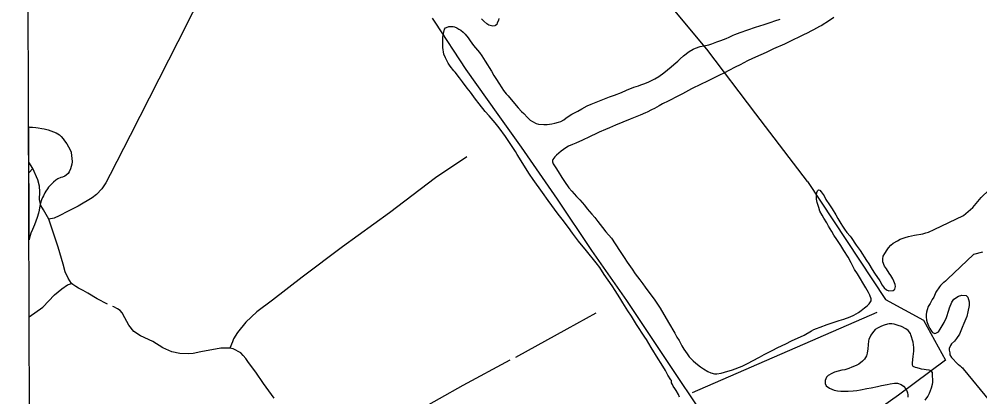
# Model space of a CAD drawing. Extents: x 3392644 to 3430565, y 576657 to 602123.
# Drawn here: x 3396720 to 3399477, y 590935 to 592018 of the extents above; entities that cross this region are included whole.
import ezdxf

# ---------------------------------------------------------------- set-up
doc = ezdxf.new("R2010")
doc.units = 0
for name, color, linetype in [('V-GRID-FRAM', 7, 'Continuous'), ('V-SITE-VEGE', 7, 'Continuous'), ('V-TOPO-SHOR', 7, 'Continuous')]:
    doc.layers.add(name, color=color, linetype=linetype)

msp = doc.modelspace()

# ---------------------------------------------------------------- linework, layer by layer
at = {"layer": 'V-GRID-FRAM'}
msp.add_lwpolyline([(3396720.3, 600227.7), (3428325.7, 600342.6), (3428399.7, 582159.3), (3396778.5, 582044.3), (3396720.3, 600227.7)], dxfattribs=at)
at = {"layer": 'V-SITE-VEGE'}
for p, q in [((3396748.6, 591384.9), (3396747.5, 591709.1)), ((3396747.5, 591709.1), (3396750.9, 591708.7)), ((3396750.9, 591708.7), (3396758.2, 591707.9)), ((3396758.2, 591707.9), (3396767.8, 591707.2)), ((3396767.8, 591707.2), (3396774.6, 591706.1)), ((3396774.6, 591706.1), (3396785.1, 591704.5)), ((3396785.1, 591704.5), (3396792.1, 591703.3)), ((3396792.1, 591703.3), (3396803.5, 591700.5)), ((3396803.5, 591700.5), (3396811.2, 591698.1)), ((3396811.2, 591698.1), (3396818.9, 591695)), ((3396818.9, 591695), (3396826.2, 591691.7)), ((3396826.2, 591691.7), (3396835.5, 591685.9)), ((3396835.5, 591685.9), (3396840.6, 591681.5)), ((3396840.6, 591681.5), (3396846.7, 591674.6)), ((3396846.7, 591674.6), (3396850.4, 591669.3)), ((3396850.4, 591669.3), (3396857, 591660.7)), ((3396857, 591660.7), (3396866.6, 591643.6)), ((3396866.6, 591643.6), (3396868.9, 591636.8)), ((3396868.9, 591636.8), (3396870.7, 591625.9)), ((3396870.7, 591625.9), (3396871.7, 591619.6)), ((3396871.3, 591601.9), (3396869.7, 591595.2)), ((3396872.3, 591608.7), (3396871.3, 591601.9)), ((3396871.7, 591619.6), (3396872.3, 591608.7)), ((3396854.8, 591570.5), (3396850.8, 591568.1)), ((3396860.4, 591575.5), (3396854.8, 591570.5)), ((3396863.6, 591580), (3396860.4, 591575.5)), ((3396867.7, 591588.4), (3396863.6, 591580)), ((3396869.7, 591595.2), (3396867.7, 591588.4)), ((3396814.4, 591546.6), (3396808.1, 591540.1)), ((3396818.2, 591550.9), (3396814.4, 591546.6)), ((3396825.4, 591556.8), (3396818.2, 591550.9)), ((3396830.9, 591560.1), (3396825.4, 591556.8)), ((3396839.5, 591563.9), (3396830.9, 591560.1)), ((3396844.6, 591565.4), (3396839.5, 591563.9)), ((3396850.8, 591568.1), (3396844.6, 591565.4)), ((3396793.8, 591519.9), (3396789.6, 591511.9)), ((3396796.7, 591524.4), (3396793.8, 591519.9)), ((3396801.5, 591531.3), (3396796.7, 591524.4)), ((3396804.6, 591536), (3396801.5, 591531.3)), ((3396808.1, 591540.1), (3396804.6, 591536)), ((3396781.2, 591490), (3396779.6, 591482.6)), ((3396784.7, 591500.1), (3396781.2, 591490)), ((3396787.4, 591506.3), (3396784.7, 591500.1)), ((3396789.6, 591511.9), (3396787.4, 591506.3)), ((3396775.7, 591462), (3396771.7, 591449.2)), ((3396777.7, 591470.8), (3396775.7, 591462)), ((3396779.6, 591482.6), (3396777.7, 591470.8)), ((3396771.7, 591449.2), (3396764.1, 591428.8)), ((3396758.1, 591415.3), (3396753.6, 591404.6)), ((3396764.1, 591428.8), (3396758.1, 591415.3)), ((3396749.2, 591386.8), (3396748.6, 591384.9)), ((3396751.6, 591397.3), (3396749.2, 591386.8)), ((3396753.6, 591404.6), (3396751.6, 591397.3))]:
    msp.add_line(p, q, dxfattribs=at)
for points in [[(3398096.8, 592020.3), (3398095.4, 592014.7), (3398092.3, 592006.8), (3398090.5, 592002.5), (3398087.1, 591999.4), (3398084.8, 591998.6), (3398079.7, 591998), (3398075.4, 591998.4), (3398068.1, 592000.6), (3398062.5, 592004.4), (3398053.7, 592012.1), (3398047, 592018.6)], [(3398555.6, 591853.8), (3398570.1, 591864.3), (3398591.4, 591881.5), (3398598.9, 591888.2), (3398610.7, 591898), (3398616.8, 591904.3), (3398626.9, 591913.1), (3398642.5, 591925.1), (3398653.9, 591932.1), (3398661.1, 591935.2), (3398674.8, 591939.5), (3398685, 591941.1), (3398698.8, 591944.3), (3398707.5, 591946.8), (3398721.9, 591952.6), (3398733.2, 591956.6), (3398748.6, 591962.8), (3398757.3, 591966.4), (3398769, 591971.7), (3398774, 591973.9), (3398789.5, 591979.9), (3398833.4, 591995.1), (3398858, 592002.9), (3398878.5, 592009.8), (3398889.1, 592013), (3398904.4, 592018.1)], [(3399057.6, 592022.9), (3399045.6, 592014.6), (3399021.5, 591998.9), (3399016.9, 591996.5), (3399000, 591987.3), (3398994.2, 591984.6)], [(3399346, 591414.5), (3399429.9, 591455.3), (3399457, 591477.9), (3399481.1, 591506.8), (3399503.4, 591528.7), (3399528.9, 591543.4), (3399575.7, 591561.7), (3399627.3, 591585.6), (3399679.7, 591618.1), (3399729.3, 591668.8), (3399790.2, 591745.4), (3399810.3, 591772.8), (3399803.4, 591789.5), (3399772.1, 591816.7), (3399612.4, 591994.7), (3399615.7, 592006.5), (3399628.5, 592015), (3399825, 591814.5), (3400030.1, 591609.2), (3400280.2, 591332.2), (3400477.3, 591120.7), (3400609.1, 590984.1), (3400633.8, 590938), (3400633.6, 590920.7)], [(3398443.5, 591219.5), (3398430.6, 591240.2), (3398421.8, 591253.9), (3398399.2, 591286.3), (3398386.1, 591306), (3398376.3, 591319.7), (3398348, 591353.9), (3398325.2, 591381.9), (3398307.8, 591404.2), (3398296.2, 591420.7), (3398278.8, 591444.1), (3398266.8, 591459.2), (3398238.3, 591498.4), (3398221.7, 591521), (3398195.4, 591558.1), (3398184.7, 591573.4), (3398149.3, 591630), (3398144, 591638.7), (3398127.2, 591664), (3398115.8, 591681.9), (3398098, 591706.3), (3398086, 591720.9), (3398069.1, 591740.6), (3398057.4, 591753.7), (3398040, 591775.1), (3398029.9, 591788.4), (3398015.6, 591808.2), (3398005.8, 591820.4), (3397992.7, 591838.7), (3397984.2, 591850.1), (3397971, 591865.9), (3397967.1, 591870.3), (3397956.8, 591883.1), (3397950.9, 591891.6), (3397943.2, 591906.8), (3397938.4, 591917.8), (3397935.5, 591936.5), (3397935.6, 591948.4), (3397935.9, 591965.9), (3397937.4, 591977.2), (3397940.9, 591989), (3397944, 591992.7), (3397946.5, 591994.4), (3397952.7, 591996.7), (3397957.8, 591997.4), (3397965.3, 591997.3), (3397969.7, 591996.1), (3397976.2, 591993.2), (3397982.2, 591989.7), (3397987.2, 591986.3), (3397994.7, 591980.3), (3397999.9, 591975.3), (3398008.8, 591964.7), (3398014.7, 591956.1), (3398024.3, 591942.6), (3398040.8, 591922.2), (3398047.6, 591912.9), (3398057.6, 591897.7), (3398075.6, 591868.4), (3398082.6, 591856.6), (3398089.8, 591845), (3398096.6, 591834.4), (3398104.9, 591820.9), (3398110.1, 591813.7), (3398117.7, 591804.1), (3398123.4, 591797.8), (3398131.6, 591787.4), (3398152.5, 591763.5), (3398161.8, 591753.4), (3398168.1, 591747.3), (3398179.1, 591735.8), (3398186.9, 591728.2), (3398192.9, 591724.5), (3398203.3, 591719.1), (3398210.8, 591716.7), (3398225.3, 591715.8), (3398235.5, 591716.4), (3398249.1, 591717.7), (3398257, 591719.7), (3398268, 591722.2), (3398274.3, 591724.9), (3398283, 591729.5), (3398288.7, 591733.9), (3398301.1, 591742.4), (3398306.2, 591745.4), (3398322.9, 591754.5), (3398334.5, 591761), (3398350.4, 591769.4), (3398361.2, 591774.5), (3398394.8, 591788), (3398414.5, 591795.1), (3398428.1, 591800.4), (3398448.7, 591808), (3398463, 591814.2), (3398484, 591822.9), (3398497.2, 591827.1), (3398503.7, 591829.4), (3398516, 591833.8), (3398527.2, 591838.5), (3398544.6, 591847.3), (3398555.6, 591853.8)], [(3398994.2, 591984.6), (3398981.3, 591978.2), (3398971, 591972.9), (3398928.3, 591951.8), (3398916.2, 591946.3), (3398885.1, 591932.6), (3398863.5, 591922.2), (3398848.3, 591915.4), (3398825, 591905.2), (3398809.8, 591898.1), (3398788.8, 591887.2), (3398774.7, 591880.1), (3398756.3, 591870.4), (3398744.4, 591864.5), (3398728.2, 591856.1), (3398716.3, 591850.6), (3398693.7, 591839.6), (3398677.2, 591831.9), (3398649.5, 591818.2), (3398623.5, 591803.8), (3398612.3, 591798.5), (3398582.3, 591783.3), (3398566, 591774.9), (3398556.7, 591769.9), (3398543.4, 591762.2), (3398535.1, 591757.8), (3398522, 591751.2), (3398517.6, 591749.4), (3398501.9, 591742.8), (3398473.5, 591731.5), (3398431, 591713.8), (3398414, 591706.4), (3398402.4, 591701.6), (3398385, 591694.1), (3398375.1, 591689.2), (3398360.9, 591682.8), (3398356.5, 591680.6), (3398336.8, 591671.5), (3398317.3, 591662.7), (3398308, 591658.7), (3398296.6, 591653.4), (3398289.2, 591649.3), (3398275.5, 591639.5), (3398262.5, 591628.4), (3398257, 591623.2), (3398251.8, 591615.9), (3398250.3, 591613.3), (3398251, 591609.2), (3398253, 591603.5), (3398260.3, 591591.3), (3398266.4, 591581.1), (3398277.5, 591564.5), (3398285.4, 591552.2), (3398297.4, 591534.7), (3398306.3, 591524.6), (3398319.7, 591509.7), (3398328.9, 591499.9), (3398342.1, 591484.7), (3398350.1, 591474.4), (3398363.4, 591459.1), (3398372.3, 591449.4), (3398380.8, 591438), (3398394.1, 591420.7), (3398403.8, 591408.5), (3398420.1, 591390.3), (3398442.6, 591354.6), (3398455.9, 591335), (3398465.3, 591321.5), (3398479.1, 591301), (3398488, 591288.2), (3398501.7, 591270.3), (3398509.6, 591259.5), (3398517, 591249.8), (3398526.6, 591235.7), (3398533.7, 591226.4), (3398543.8, 591212.8), (3398549.7, 591203.5), (3398559.5, 591189.3), (3398583.4, 591148.6), (3398601.3, 591117.5), (3398607.7, 591106.1), (3398613.8, 591096.4), (3398622.1, 591081.4), (3398627.8, 591071.9), (3398636.8, 591058.2), (3398643.1, 591049.8), (3398654.6, 591038.5), (3398662.4, 591031.3), (3398675.3, 591021.7), (3398683.5, 591015.5), (3398696.2, 591008.2), (3398704.6, 591004.3), (3398715.3, 591000.8), (3398722.3, 591001), (3398734.4, 591003.1), (3398744.6, 591005.6), (3398766.7, 591012.5), (3398795.3, 591023.2), (3398812.2, 591031.4), (3398824.2, 591038), (3398844.3, 591049.1)], [(3398844.3, 591049.1), (3398858.3, 591056.6), (3398881.1, 591068.1), (3398897.2, 591076.4), (3398920.4, 591087.6), (3398936.1, 591095.4), (3398973.1, 591112.4), (3398994.2, 591124.2), (3399000.1, 591128.1), (3399007.8, 591131.2), (3399018.6, 591135), (3399038.7, 591142.4), (3399053.1, 591147.1), (3399073.3, 591154.4), (3399086.2, 591158.3), (3399104.4, 591164.5), (3399115.2, 591169.4), (3399128.3, 591177.3), (3399136.1, 591182.5), (3399146.2, 591190.1), (3399153.4, 591195.8), (3399159.5, 591201.6), (3399164.7, 591210.4), (3399164.6, 591216.4), (3399160.8, 591226.6), (3399157, 591234.4), (3399149.6, 591247.7), (3399125.9, 591287.4), (3399117.6, 591300.3), (3399107.7, 591319.1), (3399099.4, 591336), (3399086.9, 591355), (3399078, 591369.1), (3399072.1, 591377.4), (3399066.6, 591386), (3399057.9, 591398.9), (3399052, 591408.8), (3399043, 591424.2), (3399037.5, 591434.1), (3399028.8, 591447.9), (3399024.4, 591455.9), (3399018.2, 591467.9), (3399014.6, 591477.7), (3399009.9, 591492.5), (3399008.1, 591502.1), (3399008.1, 591514.7), (3399009.5, 591521.3), (3399011.3, 591526.2), (3399013.6, 591528.4), (3399017.5, 591527.8), (3399021.8, 591523.4), (3399029.9, 591511.2), (3399035.4, 591501.2), (3399045.4, 591485.2), (3399052.9, 591473.8), (3399063.3, 591457.4), (3399069.7, 591446.6), (3399078.2, 591432.4), (3399083.1, 591424.2), (3399088.1, 591416.2), (3399095.7, 591405.9), (3399104.6, 591395.8), (3399107.4, 591391.8), (3399122.3, 591370), (3399133.4, 591354.9), (3399151.5, 591326.4), (3399158.3, 591316.1), (3399167.9, 591300), (3399174.5, 591290.1), (3399189.5, 591267.7), (3399197, 591254.9), (3399202.2, 591247.5), (3399208.7, 591242), (3399216.2, 591239.2), (3399227.9, 591240.2), (3399233, 591243.7), (3399234.8, 591251.2), (3399234, 591257.6), (3399230.5, 591266.9), (3399226.8, 591273.2), (3399221.3, 591283), (3399216.7, 591290.1), (3399209.2, 591302.2), (3399203.6, 591310.2), (3399198.3, 591322.7), (3399198.1, 591330.8), (3399199.9, 591338.7), (3399204.1, 591346.6), (3399210.7, 591356.3), (3399214.9, 591362.1), (3399221.8, 591370.3), (3399228.3, 591375.6), (3399240.6, 591382.8), (3399248.2, 591386.8), (3399262.4, 591392.1), (3399272.6, 591395.2), (3399289.3, 591399.1), (3399313.4, 591402.9), (3399322.1, 591405.4), (3399329.7, 591407.4), (3399346, 591414.5)], [(3399484.7, 591349.7), (3399458.6, 591342.9), (3399383.8, 591272.1), (3399381.3, 591269.3), (3399378, 591266.7), (3399373.8, 591263.2), (3399371.4, 591261.7), (3399368.7, 591259.3), (3399363.7, 591254.3), (3399361, 591250.9), (3399357.2, 591245.2), (3399354.5, 591241.2), (3399351, 591235.1), (3399346.4, 591225.7), (3399344.6, 591221.4), (3399340.4, 591214.1), (3399337.5, 591208.7), (3399334.6, 591202.7), (3399329, 591193.9), (3399325.3, 591184.6), (3399323.5, 591178), (3399322.8, 591171.4), (3399322.9, 591165), (3399323.9, 591155), (3399325.7, 591148.4), (3399329.9, 591138.3), (3399333, 591131.5), (3399337.8, 591123.7), (3399341.5, 591119.9), (3399347.3, 591116.8), (3399351.1, 591117.3), (3399358.3, 591121.9), (3399363.5, 591129.2), (3399374.1, 591148.8), (3399381.1, 591162.7), (3399387.8, 591183.3), (3399389.8, 591189.9), (3399396.2, 591206.7), (3399402.6, 591215.5), (3399415.7, 591223.4), (3399425.7, 591226.9), (3399437.6, 591225.9), (3399442.2, 591220.8), (3399446.5, 591207.9), (3399446, 591197.4), (3399442.9, 591178.6), (3399439.2, 591165.3), (3399431, 591145.6), (3399426.1, 591134.4), (3399420.2, 591119.2), (3399418.3, 591114.7), (3399410.4, 591102.2), (3399404.6, 591095.1), (3399395.9, 591087.3), (3399392.4, 591082.3), (3399389.1, 591074.2), (3399389.2, 591069.3), (3399390.6, 591061), (3399390.9, 591055.2), (3399395.7, 591047.6), (3399414.1, 591029.2), (3399415.8, 591028), (3399420.9, 591023.8), (3399424.2, 591020.5), (3399427.1, 591018.1), (3399429.4, 591015.7), (3399580.3, 590832.3)], [(3398615.3, 590934), (3398611.8, 590941.9), (3398605.6, 590953.5), (3398601.3, 590959.2), (3398596.7, 590965.9), (3398594.7, 590970.2), (3398592.5, 590975.5), (3398592, 590979.1), (3398592, 590981.6), (3398590.2, 590983.9), (3398581.9, 590997.7), (3398574.7, 591010.3), (3398562, 591030.8), (3398553.7, 591043.9), (3398533.8, 591076.8), (3398520, 591099.4), (3398515.6, 591106.4), (3398491.8, 591142.5), (3398477.4, 591166.3), (3398466.7, 591181.5), (3398452.9, 591204.9), (3398443.5, 591219.5)], [(3399320.1, 590926), (3399327.2, 590935.9), (3399332.5, 590946), (3399338.3, 590960.8), (3399340.9, 590971.1), (3399341.6, 590976.2), (3399341.4, 591002.7), (3399341.2, 591004.8), (3399337.7, 591009.4), (3399331.5, 591011.7), (3399323.2, 591013), (3399317.2, 591013.6), (3399309.7, 591014.5), (3399306.7, 591015.1), (3399296.9, 591017.9), (3399292.4, 591019.4), (3399285.7, 591021.8), (3399283.5, 591026.3), (3399283.4, 591031.4), (3399284.8, 591042.5), (3399285.5, 591051), (3399287.2, 591066.2), (3399287.2, 591077), (3399285.9, 591092.4), (3399279.2, 591113.4), (3399277.6, 591116.5), (3399271.1, 591125), (3399265, 591129.8), (3399251.7, 591136.4), (3399242.5, 591140.1), (3399230.7, 591143.3), (3399224.3, 591144.5), (3399217.1, 591144.4), (3399212, 591143.6), (3399202.4, 591140.7), (3399195, 591138.2), (3399183.6, 591132.5), (3399176.8, 591127.9), (3399168.5, 591119.1), (3399163.7, 591112.2), (3399158.7, 591099.7), (3399157.7, 591095.7), (3399155.5, 591073), (3399153.6, 591060.4), (3399151.4, 591053.2), (3399145.6, 591043.5), (3399139.9, 591037), (3399129.4, 591029.1), (3399121.8, 591025.2), (3399109.7, 591019.9), (3399101.4, 591016.8), (3399089.4, 591013), (3399081.3, 591011.3), (3399060.3, 591005.5), (3399052.6, 591002.4), (3399041.4, 590996.8), (3399036.6, 590991.2), (3399033.2, 590981.6), (3399033.5, 590973.7), (3399036.2, 590967.1), (3399045.2, 590960), (3399059, 590954.3), (3399068.6, 590952.1), (3399078, 590951), (3399090.6, 590951), (3399099.3, 590951.3), (3399113.8, 590952.4), (3399123.8, 590953.6), (3399134.6, 590955.5), (3399152.9, 590959.2), (3399165.2, 590961.3), (3399183.3, 590965.2), (3399195.1, 590968), (3399211.1, 590970.8), (3399219.8, 590972.6), (3399232.1, 590974.3), (3399240.4, 590974), (3399251.4, 590970.5), (3399257.4, 590966.2), (3399264.1, 590957.8), (3399267.2, 590952.3), (3399269.4, 590946.5), (3399270.4, 590940.8), (3399270.5, 590934.4)]]:
    msp.add_lwpolyline(points, dxfattribs=at)
at = {"layer": 'V-TOPO-SHOR'}
msp.add_line((3398652.2, 590947.2), (3399182.4, 591178.4), dxfattribs=at)
for points in [[(3397203.2, 592007.1), (3397322.6, 592240), (3397443.8, 592476.9)], [(3398982.3, 591553), (3398834.4, 591746.6), (3398693.2, 591932.1), (3398520.7, 592139.8), (3398362.4, 592330.3)], [(3398950.9, 590489.5), (3398886.4, 590583.5), (3398817.8, 590683.9), (3398813.7, 590690.7), (3398696.4, 590863.3), (3398570.8, 591050.5), (3398463.5, 591211.4), (3398363.1, 591355.1), (3398264.7, 591501.6), (3398161.6, 591650.7), (3398094.6, 591744.2), (3398002.4, 591873.8), (3397913.9, 592009.7), (3397906.1, 592020.6)], [(3397203.2, 592007.1), (3397121.2, 591845.7), (3397038.7, 591684.4), (3396981.4, 591572.9), (3396968.9, 591548.9), (3396957.4, 591531.5), (3396942.5, 591515), (3396930, 591505.8), (3396889.4, 591482.2), (3396860.6, 591467.5), (3396834.5, 591454.5), (3396820.6, 591447.9), (3396805.6, 591444.1)], [(3396973.8, 591200.8), (3396943.9, 591216.5), (3396917.3, 591232.4), (3396903.4, 591239.6), (3396890.7, 591246.9), (3396882.3, 591251.7), (3396874, 591257.6), (3396870.8, 591260.2), (3396861.1, 591275.3), (3396852.5, 591293.8), (3396846.5, 591315.8), (3396831.9, 591364.7), (3396816.2, 591412.9), (3396805.6, 591444.1), (3396789.6, 591471.1), (3396782.3, 591484.2), (3396778.5, 591501.3), (3396779.9, 591523), (3396778.5, 591539.1), (3396773.8, 591557.6), (3396759.1, 591590.2), (3396747.9, 591607.9)], [(3398004.7, 591623.5), (3397914.6, 591562.9), (3397782.9, 591462.7), (3397647.9, 591365.6), (3397532.5, 591278.1), (3397447.3, 591212.2), (3397402.4, 591178.9), (3397370.9, 591149.5), (3397346.5, 591119.2), (3397334.8, 591101.5), (3397332.4, 591092.7), (3397325.1, 591075.2)], [(3396748, 591577.2), (3396759.1, 591590.2)], [(3398982.3, 591553), (3399206.4, 591214.7), (3399315.2, 591154.7), (3399378.4, 591040.1)], [(3396749.3, 591164.4), (3396788.2, 591192.4), (3396822, 591227.2), (3396842.3, 591244.9), (3396858.5, 591256.4), (3396870.8, 591260.2)], [(3397451.7, 590931.4), (3397420.9, 590973.8), (3397399.2, 591006.2), (3397378.5, 591033.8), (3397371, 591044.8), (3397363.4, 591053.8), (3397356, 591061.1), (3397334, 591073), (3397325.1, 591075.2), (3397298.8, 591074.6), (3397241.1, 591063.9), (3397219.8, 591059.9), (3397205.5, 591058.2), (3397181.1, 591059), (3397158.5, 591064.2), (3397132.5, 591075.7), (3397104.1, 591093.7), (3397068.1, 591110.5), (3397049.4, 591122.6), (3397034.9, 591141), (3397023.7, 591161.6), (3397016, 591175.9), (3397010.2, 591182.3), (3397002.3, 591187.5), (3396991.5, 591193.7), (3396989.1, 591194.3)], [(3398375.4, 591174.7), (3398292.2, 591128.8), (3398144, 591047.6)], [(3398128.2, 591039.9), (3397993.4, 590967.5), (3397857.6, 590891.1), (3397709.7, 590810.4), (3397636.8, 590771), (3397607.3, 590754.5), (3397578.4, 590734.7)], [(3399378.4, 591040.1), (3399243.3, 590939.9), (3399115.6, 590849.4), (3399078, 590826.5), (3398996.4, 590784.7), (3398922.6, 590746.4), (3398867.3, 590716.7), (3398838.7, 590703.2)]]:
    msp.add_lwpolyline(points, dxfattribs=at)

doc.saveas('drawing.dxf')
